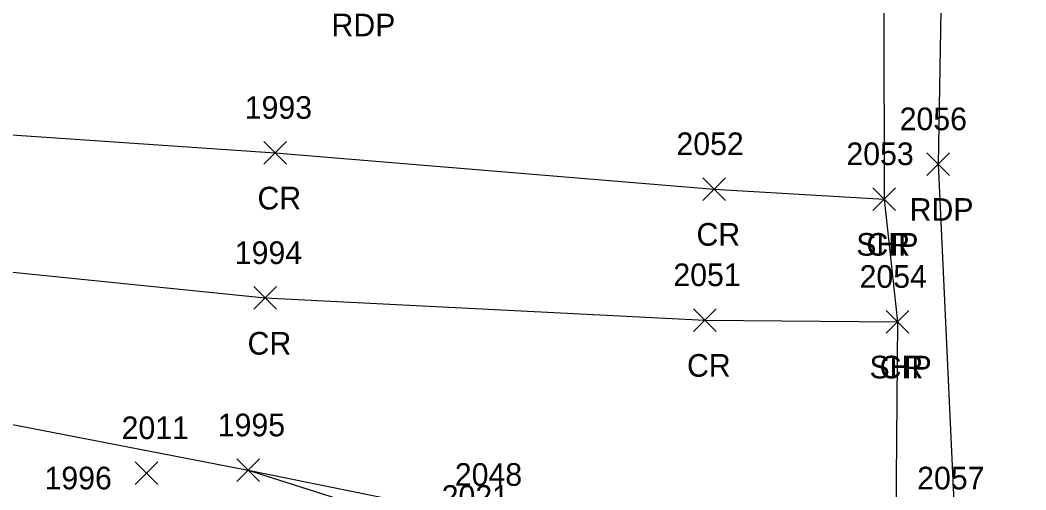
# Model space of a CAD drawing. Extents: x 1462089 to 1464015, y 730534 to 736144.
# Drawn here: x 1463121.4 to 1463210.3, y 734963.4 to 735004.8 of the extents above; entities that cross this region are included whole.
import ezdxf

# ---------------------------------------------------------------- set-up
doc = ezdxf.new("R2010")
doc.units = 0
for name, color, linetype in [('L_I', 7, 'Continuous'), ('L_TIC', 7, 'Continuous'), ('LELB', 7, 'Continuous'), ('P_A', 7, 'Continuous'), ('P_I', 7, 'Continuous'), ('P_TIC', 7, 'Continuous'), ('PET', 7, 'Continuous'), ('PRC', 7, 'Continuous'), ('PSP', 7, 'Continuous'), ('U_I', 7, 'Continuous'), ('U_TIC', 7, 'Continuous')]:
    doc.layers.add(name, color=color, linetype=linetype)

msp = doc.modelspace()

# ---------------------------------------------------------------- linework, layer by layer
at = {"layer": 'L_TIC'}
for points in [[(1463140.534, 734964.09), (1463142.534, 734966.09)], [(1463142.534, 734964.09), (1463140.534, 734966.09)]]:
    msp.add_lwpolyline(points, dxfattribs=at)
at = {"layer": 'LELB'}
msp.add_lwpolyline([(1463141.534, 734965.09), (1463161.406, 734958.777), (1463172.487, 734953.337), (1463181.491, 734948.423), (1463187.717, 734939.091), (1463179.739, 734928.167), (1463183.036, 734923.729), (1463194.294, 734917.426), (1463194.166, 734901.581), (1463195.59, 734874.76), (1463195.908, 734842.546), (1463195.345, 734798.314), (1463197.415, 734750.532)], dxfattribs=at)
at = {"layer": 'P_TIC'}
for points in [[(1463142.917, 734992.125), (1463144.917, 734994.125)], [(1463144.917, 734992.125), (1463142.917, 734994.125)], [(1463201.512, 734991.12), (1463203.512, 734993.12)], [(1463203.512, 734991.12), (1463201.512, 734993.12)], [(1463181.723, 734988.921), (1463183.723, 734990.921)], [(1463183.723, 734988.921), (1463181.723, 734990.921)], [(1463196.748, 734988.037), (1463198.748, 734990.037)], [(1463198.748, 734988.037), (1463196.748, 734990.037)], [(1463196.748, 734988.037), (1463198.748, 734990.037)], [(1463198.748, 734988.037), (1463196.748, 734990.037)], [(1463142.039, 734979.305), (1463144.039, 734981.305)], [(1463144.039, 734979.305), (1463142.039, 734981.305)], [(1463180.887, 734977.35), (1463182.887, 734979.35)], [(1463182.887, 734977.35), (1463180.887, 734979.35)], [(1463197.915, 734977.203), (1463199.915, 734979.203)], [(1463199.915, 734977.203), (1463197.915, 734979.203)], [(1463197.915, 734977.203), (1463199.915, 734979.203)], [(1463199.915, 734977.203), (1463197.915, 734979.203)], [(1463140.534, 734964.09), (1463142.534, 734966.09)], [(1463142.534, 734964.09), (1463140.534, 734966.09)]]:
    msp.add_lwpolyline(points, dxfattribs=at)
at = {"layer": 'PET'}
for points in [[(1463231.544, 735502.903), (1463225.182, 735462.153), (1463220.164, 735414.553), (1463216.666, 735366.03), (1463213.856, 735320.541), (1463211.783, 735284.438), (1463208.463, 735235.215), (1463206.061, 735200.075), (1463204.549, 735152.698), (1463204.007, 735093.5), (1463203.515, 735049.659), (1463202.512, 734992.12), (1463204.003, 734960.404), (1463204.296, 734923.209), (1463204.349, 734878.711), (1463204.372, 734841.229), (1463204.71, 734797.835), (1463205.776, 734749.607)], [(1462887.986, 735000.181), (1462896.989, 734999.734), (1462921.504, 734997.41), (1462942.797, 734994.694), (1462953.494, 734994.048), (1462984.274, 734990.195), (1463026.29, 734985.411), (1463062.307, 734980.204), (1463112.763, 734970.65), (1463141.534, 734965.09), (1463163.133, 734960.719), (1463175.951, 734956.699), (1463185.663, 734949.178), (1463198.507, 734929.668)]]:
    msp.add_lwpolyline(points, dxfattribs=at)
at = {"layer": 'PRC'}
for points in [[(1462893.862, 735015.032), (1462924.159, 735012.506), (1462985.41, 735006.693), (1463029.581, 735002.856), (1463065.183, 734999.268), (1463115.873, 734995.028), (1463143.917, 734993.125), (1463182.723, 734989.921), (1463197.748, 734989.037)], [(1463026.29, 734985.411), (1463063.696, 734985.737), (1463113.741, 734983.295), (1463143.039, 734980.305), (1463181.887, 734978.35), (1463198.915, 734978.203)]]:
    msp.add_lwpolyline(points, dxfattribs=at)
at = {"layer": 'PSP'}
msp.add_lwpolyline([(1463227.643, 735503.571), (1463221.36, 735462.151), (1463215.728, 735410.015), (1463213.653, 735365.717), (1463210.041, 735320.15), (1463207.123, 735284.945), (1463203.089, 735235.353), (1463200.675, 735200.734), (1463199.322, 735152.813), (1463198.281, 735093.983), (1463198.262, 735049.477), (1463197.658, 735039.487), (1463197.748, 734989.037), (1463198.915, 734978.203), (1463198.507, 734929.668), (1463198.648, 734878.82), (1463198.975, 734841.36), (1463199.84, 734798.026), (1463200.233, 734750.212)], dxfattribs=at)
at = {"layer": 'U_TIC'}
for points in [[(1463131.543, 734963.844), (1463133.543, 734965.844)], [(1463133.543, 734963.844), (1463131.543, 734965.844)]]:
    msp.add_lwpolyline(points, dxfattribs=at)

# ---------------------------------------------------------------- texts
at = {"layer": 'L_I'}
for s, p in [('1995', (1463138.841, 734968.09)), ('1996', (1463123.526, 734963.407)), ('1996', (1463123.526, 734963.407)), ('2021', (1463158.635, 734961.777))]:
    msp.add_text(s, height=2, dxfattribs=at).set_placement(p)
at = {"layer": 'P_A'}
for s, p in [('RDP', (1463148.894, 735003.409)), ('CR', (1463142.35, 734988.125)), ('RDP', (1463200, 734987.12)), ('CR', (1463181.156, 734984.921)), ('SHP', (1463195.284, 734984.037)), ('CR', (1463196.181, 734984.037)), ('CR', (1463141.472, 734975.305)), ('CR', (1463180.32, 734973.35)), ('SHP', (1463196.451, 734973.203)), ('CR', (1463197.348, 734973.203))]:
    msp.add_text(s, height=2, dxfattribs=at).set_placement(p)
at = {"layer": 'P_I'}
for s, p in [('1993', (1463141.224, 734996.125)), ('2056', (1463199.119, 734995.12)), ('2052', (1463179.385, 734992.921)), ('2053', (1463194.41, 734992.037)), ('2053', (1463194.41, 734992.037)), ('1994', (1463140.346, 734983.305)), ('2051', (1463179.115, 734981.35)), ('2054', (1463195.577, 734981.203)), ('2054', (1463195.577, 734981.203)), ('1995', (1463138.841, 734968.09)), ('2048', (1463159.795, 734963.719)), ('2057', (1463200.665, 734963.404))]:
    msp.add_text(s, height=2, dxfattribs=at).set_placement(p)
at = {"layer": 'U_I'}
msp.add_text('2011', height=2, dxfattribs=at).set_placement((1463130.338, 734967.844))

doc.saveas('drawing.dxf')
